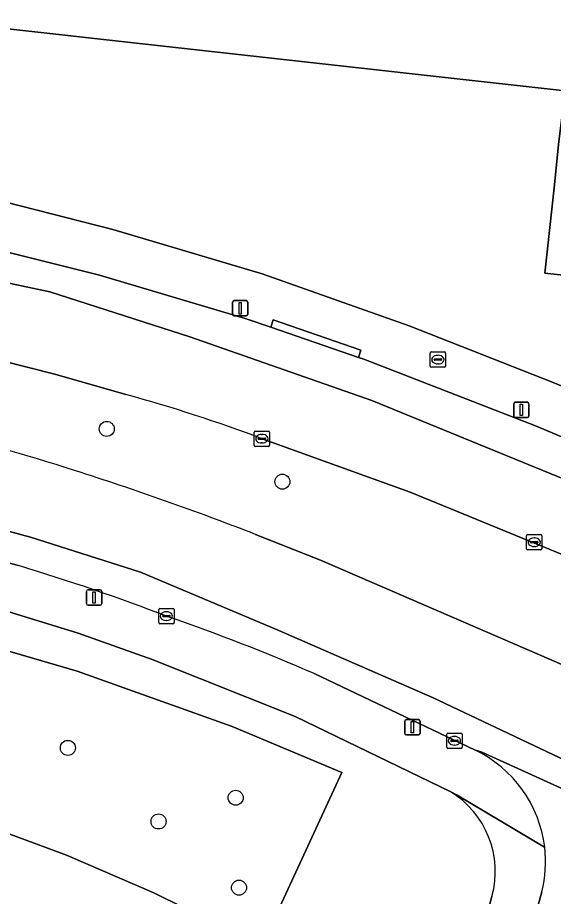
# Model space of a CAD drawing. Extents: x 163008 to 163854, y 382777 to 383982.
# Drawn here: x 163121.1 to 163156, y 383887.2 to 383944.4 of the extents above; entities that cross this region are included whole.
import ezdxf

# ---------------------------------------------------------------- set-up
doc = ezdxf.new("R2010")
doc.units = 0
for name, color, linetype in [('IMGEO_Berm_groen', 7, 'Continuous'), ('IMGEO_Boom', 7, 'Continuous'), ('IMGEO_Brandkraan', 7, 'Continuous'), ('IMGEO_Erf', 7, 'Continuous'), ('IMGEO_Groenvoorziening', 7, 'Continuous'), ('IMGEO_Kolk', 7, 'Continuous'), ('IMGEO_Lichtmast', 7, 'Continuous'), ('IMGEO_Loofbos', 7, 'Continuous'), ('IMGEO_Pand', 7, 'Continuous'), ('IMGEO_Rijbaan_lokaal_gesloten', 7, 'Continuous'), ('IMGEO_Voetpad_open', 7, 'Continuous')]:
    doc.layers.add(name, color=color, linetype=linetype)

msp = doc.modelspace()

# ---------------------------------------------------------------- linework, layer by layer
at = {"layer": 'IMGEO_Berm_groen'}
for points in [[(163128.117, 383919.856), (163123.488, 383921.171), (163118.231, 383922.517), (163109.152, 383924.363), (163102.323, 383925.525), (163086.786, 383926.85), (163077.814, 383927.382), (163071.788, 383927.384), (163064.331, 383927.156), (163052.705, 383926.424), (163054.886, 383921.669), (163064.117, 383922.359)], [(163159.181, 383908.354), (163146.631, 383913.487), (163136.989, 383916.973)], [(163136.567, 383910.738), (163140.791, 383909.061), (163156.668, 383902.2)]]:
    msp.add_lwpolyline(points, dxfattribs=at)
for centre, radius, start, end in [((163074.668, 383758.32), 164.406, 72.26112, 79.27537), ((163101.071, 383821.534), 101.974, 69.37654, 74.61981), ((163063.322, 383722.183), 202.282, 68.77115, 72.31883)]:
    msp.add_arc(centre, radius, start, end, dxfattribs=at)
at = {"layer": 'IMGEO_Boom'}
for centre in [(163126.865, 383917.615), (163138.308, 383914.178), (163124.329, 383896.831), (163135.264, 383893.584), (163130.238, 383892.038), (163135.482, 383887.725)]:
    msp.add_circle(centre, 0.489, dxfattribs=at)
at = {"layer": 'IMGEO_Brandkraan'}
for p, q in [((163147.941, 383921.703), (163147.941, 383922.555)), ((163148.016, 383922.629), (163148.868, 383922.629)), ((163148.2, 383922.123), (163148.2, 383922.135)), ((163148.638, 383922.086), (163148.24, 383922.086)), ((163148.243, 383922.172), (163148.641, 383922.172)), ((163148.429, 383922.409), (163148.454, 383922.409)), ((163148.684, 383922.135), (163148.684, 383922.123)), ((163148.942, 383922.555), (163148.942, 383921.703)), ((163148.868, 383921.629), (163148.016, 383921.629)), ((163148.452, 383921.849), (163148.427, 383921.849))]:
    msp.add_line(p, q, dxfattribs=at)
for points in [[(163147.941, 383921.703), (163147.941, 383922.555)], [(163148.016, 383922.629), (163148.868, 383922.629)], [(163148.942, 383922.555), (163148.942, 383921.703)], [(163148.868, 383921.629), (163148.016, 383921.629)]]:
    msp.add_lwpolyline(points, dxfattribs=at)
for centre, radius, start, end in [((163148.018, 383922.553), 0.0765, 91.552, 178.448), ((163148.018, 383922.553), 0.0765, 91.552, 178.448), ((163148.24, 383922.132), 0.0403, 85.8775, 175.7526), ((163148.237, 383922.122), 0.0366, 178.938, 274.7102), ((163148.641, 383922.129), 0.043, 264.8664, 352.4533), ((163148.645, 383922.134), 0.0386, 1.7309, 96.639), ((163148.866, 383922.553), 0.0765, 1.552, 88.448), ((163148.866, 383922.553), 0.0765, 1.552, 88.448), ((163148.018, 383921.705), 0.0765, 181.552, 268.448), ((163148.018, 383921.705), 0.0765, 181.552, 268.448), ((163148.866, 383921.705), 0.0765, 271.552, 358.448), ((163148.866, 383921.705), 0.0765, 271.552, 358.448)]:
    msp.add_arc(centre, radius, start, end, dxfattribs=at)
for centre, major_axis, ratio, start_param, end_param in [((163148.428, 383922.129), (-0.387, 0.002), 0.722429, 4.712389, 7.853982), ((163148.453, 383922.129), (-0.39, 0.002), 0.717154, 1.570796, 4.712389)]:
    msp.add_ellipse(centre, major_axis=major_axis, ratio=ratio, start_param=start_param, end_param=end_param, dxfattribs=at)
at = {"layer": 'IMGEO_Erf'}
for points in [[(163184.828, 383944.488), (163192.198, 383963.657), (163130.778, 383970.367), (163125.854, 383970.697), (163118.509, 383970.897), (163094.915, 383970.999), (163036.247, 383970.543), (163053.933, 383937.027), (163053.953, 383936.658), (163066.661, 383937.409), (163076.906, 383937.538), (163086.987, 383937.137), (163101.44, 383935.846), (163112.282, 383934.196), (163117.29, 383933.145), (163127.258, 383930.613), (163137, 383927.725), (163146.563, 383924.32), (163155.953, 383920.628), (163176.923, 383911.904), (163182.463, 383935.631), (163183.532, 383940.207), (163183.965, 383942.062)], [(163092.273, 383946.823), (163092.67, 383950.207), (163093.41, 383950.151), (163093.867, 383954.435), (163093.118, 383954.518), (163094.521, 383967.147), (163153.558, 383960.586), (163153.934, 383963.975), (163159.838, 383963.319), (163159.805, 383963.021), (163181.165, 383960.73), (163179.421, 383944.987), (163179.324, 383944.113), (163175.734, 383944.511), (163174.624, 383934.522), (163174.246, 383931.151), (163173.644, 383925.765), (163166.37, 383926.554), (163162.651, 383926.979), (163155.415, 383927.763), (163156.033, 383933.525), (163156.31, 383936.139), (163156.736, 383939.651)]]:
    msp.add_lwpolyline(points, close=True, dxfattribs=at)
at = {"layer": 'IMGEO_Groenvoorziening'}
for points in [[(163149.242, 383893.99), (163139.151, 383898.874), (163129.822, 383902.595), (163125.01, 383904.299), (163120.135, 383905.812)], [(163115.028, 383904.718), (163124.944, 383901.828), (163135.039, 383898.219), (163142.177, 383895.237), (163136.967, 383883.938)], [(163135.78, 383884.499), (163129.923, 383887.396), (163124.231, 383889.85), (163117.841, 383892.207), (163112.185, 383893.964), (163107.273, 383895.249), (163099.776, 383896.796), (163094.736, 383896.858), (163094.347, 383896.132), (163093.715, 383895.647), (163092.94, 383895.462), (163092.157, 383895.608), (163084.372, 383886.793)], [(163130.777, 383885.495), (163150.057, 383880.23), (163151.963, 383887.155)]]:
    msp.add_lwpolyline(points, dxfattribs=at)
msp.add_arc((163146.082, 383888.773), 6.099, 344.6155, 58.7993, dxfattribs=at)
at = {"layer": 'IMGEO_Kolk'}
for p, q in [((163136.47, 383916.552), (163136.47, 383917.404)), ((163136.545, 383917.478), (163137.397, 383917.478)), ((163136.729, 383916.972), (163136.729, 383916.984)), ((163137.167, 383916.935), (163136.769, 383916.935)), ((163136.772, 383917.021), (163137.17, 383917.021)), ((163136.958, 383917.258), (163136.983, 383917.258)), ((163137.213, 383916.984), (163137.213, 383916.972)), ((163137.471, 383917.404), (163137.471, 383916.552)), ((163137.397, 383916.478), (163136.545, 383916.478)), ((163136.981, 383916.698), (163136.956, 383916.698)), ((163154.217, 383909.804), (163154.217, 383910.656)), ((163154.292, 383910.73), (163155.144, 383910.73)), ((163155.218, 383910.656), (163155.218, 383909.804)), ((163154.476, 383910.224), (163154.476, 383910.236)), ((163154.914, 383910.187), (163154.516, 383910.187)), ((163154.519, 383910.273), (163154.917, 383910.273)), ((163154.705, 383910.51), (163154.73, 383910.51)), ((163154.96, 383910.236), (163154.96, 383910.224)), ((163155.144, 383909.73), (163154.292, 383909.73)), ((163154.728, 383909.95), (163154.703, 383909.95)), ((163130.248, 383904.993), (163130.248, 383905.845)), ((163130.323, 383905.919), (163131.175, 383905.919)), ((163130.736, 383905.699), (163130.761, 383905.699)), ((163131.249, 383905.845), (163131.249, 383904.993)), ((163131.175, 383904.919), (163130.323, 383904.919)), ((163130.507, 383905.413), (163130.507, 383905.425)), ((163130.945, 383905.376), (163130.547, 383905.376)), ((163130.55, 383905.462), (163130.948, 383905.462)), ((163130.759, 383905.139), (163130.734, 383905.139)), ((163130.991, 383905.425), (163130.991, 383905.413)), ((163149.02, 383896.87), (163149.02, 383897.722)), ((163149.095, 383897.796), (163149.947, 383897.796)), ((163149.508, 383897.576), (163149.533, 383897.576)), ((163150.021, 383897.722), (163150.021, 383896.87)), ((163149.279, 383897.29), (163149.279, 383897.302)), ((163149.717, 383897.253), (163149.319, 383897.253)), ((163149.322, 383897.339), (163149.72, 383897.339)), ((163149.531, 383897.016), (163149.506, 383897.016)), ((163149.763, 383897.302), (163149.763, 383897.29)), ((163149.947, 383896.796), (163149.095, 383896.796))]:
    msp.add_line(p, q, dxfattribs=at)
for points in [[(163136.47, 383916.552), (163136.47, 383917.404)], [(163136.545, 383917.478), (163137.397, 383917.478)], [(163137.471, 383917.404), (163137.471, 383916.552)], [(163137.397, 383916.478), (163136.545, 383916.478)], [(163154.217, 383909.804), (163154.217, 383910.656)], [(163154.292, 383910.73), (163155.144, 383910.73)], [(163155.218, 383910.656), (163155.218, 383909.804)], [(163155.144, 383909.73), (163154.292, 383909.73)], [(163130.248, 383904.993), (163130.248, 383905.845)], [(163130.323, 383905.919), (163131.175, 383905.919)], [(163131.249, 383905.845), (163131.249, 383904.993)], [(163131.175, 383904.919), (163130.323, 383904.919)], [(163149.02, 383896.87), (163149.02, 383897.722)], [(163149.095, 383897.796), (163149.947, 383897.796)], [(163150.021, 383897.722), (163150.021, 383896.87)], [(163149.947, 383896.796), (163149.095, 383896.796)]]:
    msp.add_lwpolyline(points, dxfattribs=at)
for centre, radius, start, end in [((163136.547, 383917.402), 0.0765, 91.552, 178.448), ((163136.547, 383917.402), 0.0765, 91.552, 178.448), ((163136.769, 383916.981), 0.0403, 85.8775, 175.7526), ((163136.766, 383916.971), 0.0366, 178.938, 274.7102), ((163137.17, 383916.978), 0.043, 264.8664, 352.4533), ((163137.174, 383916.983), 0.0386, 1.7309, 96.639), ((163137.395, 383917.402), 0.0765, 1.552, 88.448), ((163137.395, 383917.402), 0.0765, 1.552, 88.448), ((163136.547, 383916.554), 0.0765, 181.552, 268.448), ((163136.547, 383916.554), 0.0765, 181.552, 268.448), ((163137.395, 383916.554), 0.0765, 271.552, 358.448), ((163137.395, 383916.554), 0.0765, 271.552, 358.448), ((163154.294, 383910.654), 0.0765, 91.552, 178.448), ((163154.294, 383910.654), 0.0765, 91.552, 178.448), ((163155.142, 383910.654), 0.0765, 1.552, 88.448), ((163155.142, 383910.654), 0.0765, 1.552, 88.448), ((163154.516, 383910.233), 0.0403, 85.8775, 175.7526), ((163154.513, 383910.223), 0.0366, 178.938, 274.7102), ((163154.917, 383910.23), 0.043, 264.8664, 352.4533), ((163154.921, 383910.235), 0.0386, 1.7309, 96.639), ((163154.294, 383909.806), 0.0765, 181.552, 268.448), ((163154.294, 383909.806), 0.0765, 181.552, 268.448), ((163155.142, 383909.806), 0.0765, 271.552, 358.448), ((163155.142, 383909.806), 0.0765, 271.552, 358.448), ((163130.325, 383905.843), 0.0765, 91.552, 178.448), ((163130.325, 383905.843), 0.0765, 91.552, 178.448), ((163131.173, 383905.843), 0.0765, 1.552, 88.448), ((163131.173, 383905.843), 0.0765, 1.552, 88.448), ((163130.325, 383904.995), 0.0765, 181.552, 268.448), ((163130.325, 383904.995), 0.0765, 181.552, 268.448), ((163130.547, 383905.422), 0.0403, 85.8775, 175.7526), ((163130.544, 383905.412), 0.0366, 178.938, 274.7102), ((163130.948, 383905.419), 0.043, 264.8664, 352.4533), ((163130.952, 383905.424), 0.0386, 1.7309, 96.639), ((163131.173, 383904.995), 0.0765, 271.552, 358.448), ((163131.173, 383904.995), 0.0765, 271.552, 358.448), ((163149.097, 383897.72), 0.0765, 91.552, 178.448), ((163149.097, 383897.72), 0.0765, 91.552, 178.448), ((163149.945, 383897.72), 0.0765, 1.552, 88.448), ((163149.945, 383897.72), 0.0765, 1.552, 88.448), ((163149.319, 383897.299), 0.0403, 85.8775, 175.7526), ((163149.316, 383897.289), 0.0366, 178.938, 274.7102), ((163149.72, 383897.296), 0.043, 264.8664, 352.4533), ((163149.724, 383897.301), 0.0386, 1.7309, 96.639), ((163149.097, 383896.872), 0.0765, 181.552, 268.448), ((163149.097, 383896.872), 0.0765, 181.552, 268.448), ((163149.945, 383896.872), 0.0765, 271.552, 358.448), ((163149.945, 383896.872), 0.0765, 271.552, 358.448)]:
    msp.add_arc(centre, radius, start, end, dxfattribs=at)
for centre, major_axis, ratio, start_param, end_param in [((163136.957, 383916.978), (-0.387, 0.002), 0.722429, 4.712389, 7.853982), ((163136.982, 383916.978), (-0.39, 0.002), 0.717154, 1.570796, 4.712389), ((163154.704, 383910.23), (-0.387, 0.002), 0.722429, 4.712389, 7.853982), ((163154.729, 383910.23), (-0.39, 0.002), 0.717154, 1.570796, 4.712389), ((163130.735, 383905.419), (-0.387, 0.002), 0.722429, 4.712389, 7.853982), ((163130.76, 383905.419), (-0.39, 0.002), 0.717154, 1.570796, 4.712389), ((163149.507, 383897.296), (-0.387, 0.002), 0.722429, 4.712389, 7.853982), ((163149.532, 383897.296), (-0.39, 0.002), 0.717154, 1.570796, 4.712389)]:
    msp.add_ellipse(centre, major_axis=major_axis, ratio=ratio, start_param=start_param, end_param=end_param, dxfattribs=at)
at = {"layer": 'IMGEO_Lichtmast'}
for p, q in [((163135.062, 383925.074), (163135.062, 383925.874)), ((163135.062, 383925.874), (163135.062, 383925.074)), ((163135.162, 383925.974), (163135.952, 383925.974)), ((163135.952, 383925.974), (163135.162, 383925.974)), ((163136.052, 383925.874), (163136.052, 383925.074)), ((163136.052, 383925.074), (163136.052, 383925.874)), ((163135.952, 383924.974), (163135.162, 383924.974)), ((163135.162, 383924.974), (163135.952, 383924.974)), ((163153.386, 383918.453), (163153.386, 383919.253)), ((163153.386, 383919.253), (163153.386, 383918.453)), ((163153.486, 383919.353), (163154.276, 383919.353)), ((163154.276, 383919.353), (163153.486, 383919.353)), ((163154.376, 383919.253), (163154.376, 383918.453)), ((163154.376, 383918.453), (163154.376, 383919.253)), ((163154.276, 383918.353), (163153.486, 383918.353)), ((163153.486, 383918.353), (163154.276, 383918.353)), ((163125.546, 383906.229), (163125.546, 383907.029)), ((163125.546, 383907.029), (163125.546, 383906.229)), ((163125.646, 383907.129), (163126.436, 383907.129)), ((163126.436, 383907.129), (163125.646, 383907.129)), ((163126.536, 383907.029), (163126.536, 383906.229)), ((163126.536, 383906.229), (163126.536, 383907.029)), ((163126.436, 383906.129), (163125.646, 383906.129)), ((163125.646, 383906.129), (163126.436, 383906.129)), ((163146.387, 383898.678), (163147.177, 383898.678)), ((163147.177, 383898.678), (163146.387, 383898.678)), ((163146.287, 383897.778), (163146.287, 383898.578)), ((163146.287, 383898.578), (163146.287, 383897.778)), ((163147.277, 383898.578), (163147.277, 383897.778)), ((163147.277, 383897.778), (163147.277, 383898.578)), ((163147.177, 383897.678), (163146.387, 383897.678)), ((163146.387, 383897.678), (163147.177, 383897.678))]:
    msp.add_line(p, q, dxfattribs=at)
for points in [[(163135.482, 383925.849), (163135.632, 383925.849), (163135.632, 383925.099), (163135.482, 383925.099), (163135.482, 383925.849)], [(163153.806, 383919.228), (163153.956, 383919.228), (163153.956, 383918.478), (163153.806, 383918.478), (163153.806, 383919.228)], [(163125.966, 383907.004), (163126.116, 383907.004), (163126.116, 383906.254), (163125.966, 383906.254), (163125.966, 383907.004)], [(163146.707, 383898.553), (163146.857, 383898.553), (163146.857, 383897.803), (163146.707, 383897.803), (163146.707, 383898.553)]]:
    msp.add_lwpolyline(points, dxfattribs=at)
for centre, start, end in [((163135.162, 383925.874), 90, 180), ((163135.162, 383925.874), 90, 180), ((163135.952, 383925.874), 0, 90), ((163135.952, 383925.874), 360, 90), ((163135.162, 383925.074), 180, 270), ((163135.162, 383925.074), 180, 270), ((163135.952, 383925.074), 270, 0), ((163135.952, 383925.074), 270, 0), ((163153.486, 383919.253), 90, 180), ((163153.486, 383919.253), 90, 180), ((163154.276, 383919.253), 0, 90), ((163154.276, 383919.253), 360, 90), ((163153.486, 383918.453), 180, 270), ((163153.486, 383918.453), 180, 270), ((163154.276, 383918.453), 270, 0), ((163154.276, 383918.453), 270, 0), ((163125.646, 383907.029), 90, 180), ((163125.646, 383907.029), 90, 180), ((163126.436, 383907.029), 0, 90), ((163126.436, 383907.029), 360, 90), ((163125.646, 383906.229), 180, 270), ((163125.646, 383906.229), 180, 270), ((163126.436, 383906.229), 270, 0), ((163126.436, 383906.229), 270, 0), ((163146.387, 383898.578), 90, 180), ((163146.387, 383898.578), 90, 180), ((163147.177, 383898.578), 0, 90), ((163147.177, 383898.578), 360, 90), ((163146.387, 383897.778), 180, 270), ((163146.387, 383897.778), 180, 270), ((163147.177, 383897.778), 270, 0), ((163147.177, 383897.778), 270, 0)]:
    msp.add_arc(centre, 0.1, start, end, dxfattribs=at)
at = {"layer": 'IMGEO_Loofbos'}
for points in [[(163136.967, 383883.938), (163142.177, 383895.237), (163135.039, 383898.219), (163124.944, 383901.828), (163115.028, 383904.718), (163107.117, 383906.581), (163099.641, 383907.993), (163090.082, 383909.165), (163078.625, 383909.903), (163077.878, 383909.794), (163077.382, 383909.516), (163076.997, 383909.098), (163076.729, 383908.454), (163075.409, 383904.154), (163075.278, 383903.686), (163075.167, 383902.723), (163075.363, 383901.337), (163075.735, 383899.671), (163080.526, 383892.128), (163078.517, 383891.263), (163069.149, 383887.229), (163068.076, 383886.767)], [(163084.372, 383886.793), (163092.157, 383895.608), (163092.94, 383895.462), (163093.715, 383895.647), (163094.347, 383896.132), (163094.736, 383896.858), (163099.776, 383896.796), (163107.273, 383895.249), (163112.185, 383893.964), (163117.841, 383892.207), (163124.231, 383889.85), (163129.923, 383887.396), (163135.78, 383884.499)]]:
    msp.add_lwpolyline(points, dxfattribs=at)
at = {"layer": 'IMGEO_Pand'}
msp.add_lwpolyline([(163181.165, 383960.73), (163159.805, 383963.021), (163159.838, 383963.319), (163153.934, 383963.975), (163153.558, 383960.586), (163094.521, 383967.147), (163093.118, 383954.518), (163093.867, 383954.435), (163093.41, 383950.151), (163092.67, 383950.207), (163092.273, 383946.823), (163156.736, 383939.651), (163156.31, 383936.139), (163156.033, 383933.525), (163155.415, 383927.763), (163162.651, 383926.979), (163166.37, 383926.554), (163173.644, 383925.765), (163174.246, 383931.151), (163174.624, 383934.522), (163175.734, 383944.511), (163179.324, 383944.113), (163179.421, 383944.987)], close=True, dxfattribs=at)
at = {"layer": 'IMGEO_Rijbaan_lokaal_gesloten'}
for points in [[(163144.131, 383919.474), (163132.281, 383923.607), (163123.148, 383926.544), (163113.907, 383928.502), (163099.326, 383930.972), (163092.259, 383931.624), (163084.323, 383932.06), (163074.864, 383932.168), (163066.058, 383931.951), (163058.991, 383931.624), (163053.815, 383931.302), (163049.348, 383930.967), (163051.447, 383926.327), (163052.705, 383926.424), (163064.331, 383927.156), (163071.788, 383927.384), (163077.814, 383927.382), (163086.786, 383926.85), (163102.323, 383925.525), (163109.152, 383924.363), (163118.231, 383922.517), (163123.488, 383921.171), (163128.117, 383919.856)], [(163213.352, 383893.619), (163190.692, 383902.754), (163171.732, 383910.721), (163154.808, 383917.806), (163147.42, 383920.685), (163143.615, 383922.156), (163143.264, 383922.277), (163137.55, 383924.243), (163135.887, 383924.815), (163126.39, 383927.636), (163116.641, 383930.054)], [(163113.907, 383928.502), (163123.148, 383926.544), (163132.281, 383923.607), (163144.131, 383919.474), (163175.768, 383906.531), (163199.034, 383896.851), (163211.777, 383892.101), (163220.692, 383889.273)], [(163202.732, 383887.965), (163192.195, 383890.113), (163190.895, 383884.377), (163204.99, 383882.657), (163209.302, 383882.107), (163216.405, 383881.461), (163239.273, 383878.75), (163246.474, 383877.797), (163247.841, 383883.216), (163246.023, 383883.617), (163232.868, 383886.228), (163220.692, 383889.273), (163211.777, 383892.101), (163199.034, 383896.851), (163175.768, 383906.531), (163144.131, 383919.474)], [(163138.085, 383904.472), (163129.061, 383908.279), (163121.885, 383910.563), (163111.014, 383913.5), (163098.452, 383915.881), (163090.298, 383916.969), (163081.601, 383917.621), (163071.381, 383917.621), (163063.771, 383917.295), (163055.785, 383916.736), (163056.7, 383914.713), (163057.768, 383914.814), (163065.608, 383915.399), (163070.797, 383915.613)], [(163136.989, 383916.973), (163146.631, 383913.487), (163159.181, 383908.354), (163178.561, 383900.369), (163178.823, 383900.225), (163181.365, 383899.164), (163181.558, 383899.083), (163184.396, 383897.893), (163184.499, 383897.85), (163203.277, 383889.993)], [(163098.183, 383913.84), (163111.125, 383911.348), (163121.111, 383908.706)], [(163111.014, 383913.5), (163121.885, 383910.563), (163129.061, 383908.279), (163138.085, 383904.472), (163148.087, 383900.121), (163165.416, 383891.903), (163172.591, 383888.748), (163177.375, 383887.226), (163180.963, 383886.1), (163182.419, 383892.521), (163182.276, 383892.558), (163179.247, 383893.473), (163179.018, 383893.542), (163176.509, 383894.301), (163156.668, 383902.2), (163140.791, 383909.061), (163136.567, 383910.738)], [(163140.375, 383901.675), (163150.835, 383896.695), (163151.312, 383896.545), (163176.519, 383885.108), (163180.532, 383884.198), (163180.963, 383886.1), (163177.375, 383887.226), (163172.591, 383888.748), (163165.416, 383891.903), (163148.087, 383900.121), (163138.085, 383904.472)], [(163176.519, 383885.108), (163151.312, 383896.545), (163150.835, 383896.695)], [(163155.217, 383887.463), (163137.899, 383824.53), (163135.361, 383815.823), (163131.164, 383802.854), (163127.809, 383790.691)]]:
    msp.add_lwpolyline(points, dxfattribs=at)
for centre, radius, start, end in [((163074.668, 383758.32), 164.406, 72.26112, 79.27537), ((163101.071, 383821.534), 101.974, 69.37654, 74.61981), ((163063.322, 383722.183), 202.282, 68.77115, 72.31883), ((163081.158, 383775.744), 138.835, 69.02451, 73.27508), ((163087.675, 383780.324), 132.3, 66.52585, 70.95049), ((163147.403, 383889.41), 8.053, 6.8097, 64.7744), ((163147.398, 383889.41), 8.058, 346.0168, 6.806)]:
    msp.add_arc(centre, radius, start, end, dxfattribs=at)
at = {"layer": 'IMGEO_Voetpad_open'}
for points in [[(163176.923, 383911.904), (163155.953, 383920.628), (163146.563, 383924.32), (163137, 383927.725), (163127.258, 383930.613), (163117.29, 383933.145)], [(163116.641, 383930.054), (163126.39, 383927.636), (163135.887, 383924.815), (163137.55, 383924.243), (163137.712, 383924.715), (163143.426, 383922.749), (163143.264, 383922.277), (163143.615, 383922.156), (163147.42, 383920.685), (163154.808, 383917.806), (163171.732, 383910.721), (163190.692, 383902.754), (163213.352, 383893.619), (163213.922, 383893.452)], [(163121.111, 383908.706), (163111.125, 383911.348), (163098.183, 383913.84)], [(163120.135, 383905.812), (163125.01, 383904.299), (163129.822, 383902.595), (163139.151, 383898.874), (163149.242, 383893.99), (163149.696, 383893.757), (163155.399, 383890.365)], [(163150.835, 383896.695), (163140.375, 383901.675)], [(163155.399, 383890.365), (163149.696, 383893.757), (163149.242, 383893.99)], [(163127.809, 383790.691), (163131.164, 383802.854), (163135.361, 383815.823), (163137.899, 383824.53), (163155.217, 383887.463)], [(163151.963, 383887.155), (163150.057, 383880.23), (163149.402, 383877.851), (163146.893, 383868.734), (163145.186, 383862.532), (163142.742, 383853.653), (163142.066, 383851.198), (163139.242, 383840.936), (163128.142, 383800.608), (163127.632, 383798.756), (163126.5, 383794.642)]]:
    msp.add_lwpolyline(points, dxfattribs=at)
msp.add_lwpolyline([(163137.55, 383924.243), (163143.264, 383922.277), (163143.426, 383922.749), (163137.712, 383924.715)], close=True, dxfattribs=at)
for centre, radius, start, end in [((163081.158, 383775.744), 138.835, 69.02451, 73.27508), ((163087.675, 383780.324), 132.3, 66.52585, 70.95049), ((163147.403, 383889.41), 8.053, 6.8097, 64.7744), ((163146.082, 383888.773), 6.099, 344.6155, 58.7993), ((163147.398, 383889.41), 8.058, 346.0168, 6.806)]:
    msp.add_arc(centre, radius, start, end, dxfattribs=at)

doc.saveas('drawing.dxf')
